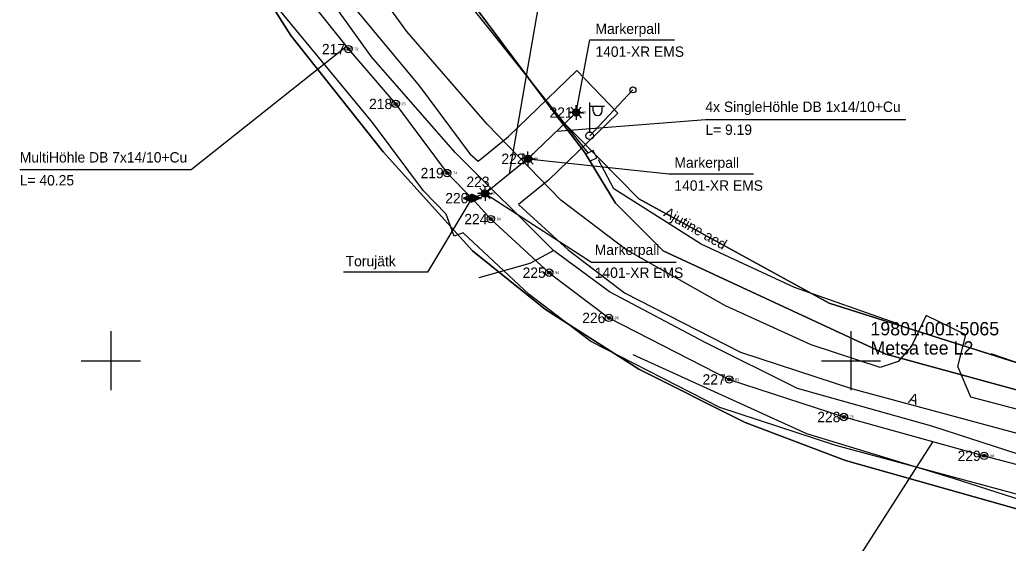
# Model space of a CAD drawing. Extents: x 532028 to 533559, y 6581810 to 6583914.
# Drawn here: x 532993.8 to 533060.6, y 6583237.7 to 6583273 of the extents above; entities that cross this region are included whole.
import ezdxf

# ---------------------------------------------------------------- set-up
doc = ezdxf.new("R2010")
doc.units = 0
for name, color, linetype in [('AED', 7, 'Continuous'), ('KOORDPUNKT', 7, 'Continuous'), ('MOOTKORG-EH2000', 7, 'Continuous'), ('MOOTMPUNKT', 7, 'Continuous'), ('MOOTNR', 7, 'Continuous'), ('MOOTPIIR', 7, 'Continuous'), ('PIIR', 7, 'Continuous'), ('POST', 7, 'Continuous'), ('SITRASS', 7, 'Continuous'), ('TEE', 7, 'Continuous'), ('VORK', 7, 'Continuous')]:
    doc.layers.add(name, color=color, linetype=linetype)

msp = doc.modelspace()

# ---------------------------------------------------------------- linework, layer by layer
at = {"layer": 'AED'}
for points in [[(533032.255, 6583264.042), (533022.965, 6583275.679), (533011.886, 6583293.017)], [(533032.099, 6583263.963), (533032.347, 6583263.472), (533032.822, 6583263.712), (533032.573, 6583264.203), (533032.099, 6583263.963)], [(533053.107, 6583252.522), (533046.187, 6583254.938), (533039.885, 6583257.875), (533033.97, 6583261.617), (533032.941, 6583263.577)], [(533035.268, 6583250.408), (533047.005, 6583245.074), (533056.916, 6583242.058), (533069.074, 6583238.168), (533081.283, 6583233.72), (533090.413, 6583229.175), (533102.397, 6583223.34), (533113.46, 6583218.118), (533124.709, 6583212.674), (533135.805, 6583207.392), (533135.46, 6583195.507)], [(533082.447, 6583241.278), (533072.815, 6583245.028), (533063.152, 6583249.211), (533059.478, 6583250.466)]]:
    msp.add_lwpolyline(points, dxfattribs=at)
at = {"layer": 'KOORDPUNKT'}
for centre, radius in [((533016.052, 6583271.054), 0.25), ((533016.052, 6583271.054), 0.025), ((533016.052, 6583271.054), 0.0221), ((533016.052, 6583271.054), 0.0191), ((533016.052, 6583271.054), 0.0161), ((533016.052, 6583271.054), 0.0132), ((533016.052, 6583271.054), 0.0102), ((533016.052, 6583271.054), 0.00726), ((533016.052, 6583271.054), 0.0043), ((533019.238, 6583267.352), 0.25), ((533019.238, 6583267.352), 0.025), ((533019.238, 6583267.352), 0.0221), ((533019.238, 6583267.352), 0.0191), ((533019.238, 6583267.352), 0.0161), ((533019.238, 6583267.352), 0.0132), ((533019.238, 6583267.352), 0.0102), ((533019.238, 6583267.352), 0.00726), ((533019.238, 6583267.352), 0.0043), ((533031.43, 6583266.767), 0.25), ((533031.43, 6583266.767), 0.025), ((533031.43, 6583266.767), 0.0221), ((533031.43, 6583266.767), 0.0191), ((533031.43, 6583266.767), 0.0161), ((533031.43, 6583266.767), 0.0132), ((533031.43, 6583266.767), 0.0102), ((533031.43, 6583266.767), 0.00726), ((533031.43, 6583266.767), 0.0043), ((533028.179, 6583263.641), 0.25), ((533028.179, 6583263.641), 0.025), ((533028.179, 6583263.641), 0.0221), ((533028.179, 6583263.641), 0.0191), ((533028.179, 6583263.641), 0.0161), ((533028.179, 6583263.641), 0.0132), ((533028.179, 6583263.641), 0.0102), ((533028.179, 6583263.641), 0.00726), ((533028.179, 6583263.641), 0.0043), ((533022.72, 6583262.678), 0.25), ((533022.72, 6583262.678), 0.025), ((533022.72, 6583262.678), 0.0221), ((533022.72, 6583262.678), 0.0191), ((533022.72, 6583262.678), 0.0161), ((533022.72, 6583262.678), 0.0132), ((533022.72, 6583262.678), 0.0102), ((533022.72, 6583262.678), 0.00726), ((533022.72, 6583262.678), 0.0043), ((533025.276, 6583261.296), 0.25), ((533024.386, 6583260.981), 0.25), ((533024.386, 6583260.981), 0.025), ((533024.386, 6583260.981), 0.0221), ((533024.386, 6583260.981), 0.0191), ((533024.386, 6583260.981), 0.0161), ((533024.386, 6583260.981), 0.0132), ((533024.386, 6583260.981), 0.0102), ((533024.386, 6583260.981), 0.00726), ((533024.386, 6583260.981), 0.0043), ((533025.276, 6583261.296), 0.025), ((533025.276, 6583261.296), 0.0221), ((533025.276, 6583261.296), 0.0191), ((533025.276, 6583261.296), 0.0161), ((533025.276, 6583261.296), 0.0132), ((533025.276, 6583261.296), 0.0102), ((533025.276, 6583261.296), 0.00726), ((533025.276, 6583261.296), 0.0043), ((533025.67, 6583259.567), 0.25), ((533025.67, 6583259.567), 0.025), ((533025.67, 6583259.567), 0.0221), ((533025.67, 6583259.567), 0.0191), ((533025.67, 6583259.567), 0.0161), ((533025.67, 6583259.567), 0.0132), ((533025.67, 6583259.567), 0.0102), ((533025.67, 6583259.567), 0.00726), ((533025.67, 6583259.567), 0.0043), ((533029.613, 6583255.946), 0.25), ((533029.613, 6583255.946), 0.025), ((533029.613, 6583255.946), 0.0221), ((533029.613, 6583255.946), 0.0191), ((533029.613, 6583255.946), 0.0161), ((533029.613, 6583255.946), 0.0132), ((533029.613, 6583255.946), 0.0102), ((533029.613, 6583255.946), 0.00726), ((533029.613, 6583255.946), 0.0043), ((533033.644, 6583252.89), 0.25), ((533033.644, 6583252.89), 0.025), ((533033.644, 6583252.89), 0.0221), ((533033.644, 6583252.89), 0.0191), ((533033.644, 6583252.89), 0.0161), ((533033.644, 6583252.89), 0.0132), ((533033.644, 6583252.89), 0.0102), ((533033.644, 6583252.89), 0.00726), ((533033.644, 6583252.89), 0.0043), ((533041.771, 6583248.733), 0.25), ((533041.771, 6583248.733), 0.025), ((533041.771, 6583248.733), 0.0221), ((533041.771, 6583248.733), 0.0191), ((533041.771, 6583248.733), 0.0161), ((533041.771, 6583248.733), 0.0132), ((533041.771, 6583248.733), 0.0102), ((533041.771, 6583248.733), 0.00726), ((533041.771, 6583248.733), 0.0043), ((533049.521, 6583246.194), 0.25), ((533049.521, 6583246.194), 0.025), ((533049.521, 6583246.194), 0.0221), ((533049.521, 6583246.194), 0.0191), ((533049.521, 6583246.194), 0.0161), ((533049.521, 6583246.194), 0.0132), ((533049.521, 6583246.194), 0.0102), ((533049.521, 6583246.194), 0.00726), ((533049.521, 6583246.194), 0.0043), ((533059.004, 6583243.571), 0.25), ((533059.004, 6583243.571), 0.025), ((533059.004, 6583243.571), 0.0221), ((533059.004, 6583243.571), 0.0191), ((533059.004, 6583243.571), 0.0161), ((533059.004, 6583243.571), 0.0132), ((533059.004, 6583243.571), 0.0102), ((533059.004, 6583243.571), 0.00726), ((533059.004, 6583243.571), 0.0043)]:
    msp.add_circle(centre, radius, dxfattribs=at)
at = {"layer": 'MOOTMPUNKT'}
for centre in [(533016.052, 6583271.054), (533019.238, 6583267.352), (533031.43, 6583266.767), (533028.179, 6583263.641), (533022.72, 6583262.678), (533024.386, 6583260.981), (533025.276, 6583261.296), (533025.67, 6583259.567), (533029.613, 6583255.946), (533033.644, 6583252.89), (533041.771, 6583248.733), (533049.521, 6583246.194), (533059.004, 6583243.571)]:
    msp.add_circle(centre, 0.1, dxfattribs=at)
at = {"layer": 'MOOTPIIR'}
for points in [[(533014.414, 6583276.316), (533020.844, 6583268.545), (533024.242, 6583263.984), (533024.811, 6583263.492), (533026.856, 6583265.141), (533031.483, 6583269.598), (533034.258, 6583266.717), (533029.567, 6583262.199), (533027.548, 6583260.56), (533030.894, 6583257.486), (533034.709, 6583254.59), (533042.542, 6583250.582), (533050.098, 6583248.105), (533072.987, 6583241.932)], [(533071.887, 6583238.086), (533048.987, 6583244.262), (533041.147, 6583246.829), (533032.431, 6583251.297), (533028.257, 6583254.477), (533023.808, 6583258.645), (533023.185, 6583258.421), (533022.656, 6583259.891), (533021.116, 6583261.485), (533017.679, 6583266.098), (533011.245, 6583273.874)]]:
    msp.add_lwpolyline(points, dxfattribs=at)
at = {"layer": 'PIIR'}
for points in [[(533137.03, 6583217), (533098.91, 6583236.06), (533098.36, 6583234.95), (533075.85, 6583244.02), (533052.36, 6583250.43), (533037.32, 6583257.43), (533034.1, 6583260.65), (533031.99, 6583264.08), (533030.01, 6583266.69), (533024.55, 6583273.99), (533011.25, 6583300.05), (533002.64, 6583345.57)], [(532995.74, 6583331.68), (532997.16, 6583324.81), (533000.12, 6583309.05), (533003.52, 6583292.44), (533005.36, 6583285.22), (533006.3, 6583282.6), (533007.04, 6583280.81), (533008.06, 6583278.46), (533012.16, 6583271.97), (533018.4, 6583264.12), (533024.42, 6583257.42), (533029.36, 6583253.46), (533035.68, 6583249.42), (533042.86, 6583245.83), (533049.64, 6583243.25), (533068.06, 6583238.06), (533079.72, 6583233.84), (533090.66, 6583228.87), (533132.24, 6583208.49)], [(533167.32, 6583162.96), (533129.96, 6583135.32), (533102.33, 6583169.32), (533068.53, 6583196.94), (533090.66, 6583228.87), (533079.72, 6583233.84), (533068.06, 6583238.06), (533049.64, 6583243.25), (533042.86, 6583245.83), (533035.68, 6583249.42), (533029.36, 6583253.46), (533024.42, 6583257.42), (533018.4, 6583264.12), (533012.16, 6583271.97), (533008.06, 6583278.46), (533007.04, 6583280.81), (533006.3, 6583282.6), (533005.36, 6583285.22), (533003.52, 6583292.44), (533000.12, 6583309.05), (532997.16, 6583324.81), (532995.74, 6583331.68)]]:
    msp.add_lwpolyline(points, dxfattribs=at)
for points in [[(533050.25, 6583314.54), (533024.55, 6583273.99), (533030.01, 6583266.69), (533035.67, 6583260.94), (533048.54, 6583253.89), (533094.95, 6583239.15), (533099.42, 6583236.96), (533113.31, 6583262.11), (533114.73, 6583261.34), (533121.32, 6583274.32), (533064.97, 6583306.2)], [(533031.99, 6583264.08), (533034.1, 6583260.65), (533037.32, 6583257.43), (533052.36, 6583250.43), (533075.85, 6583244.02), (533098.36, 6583234.95), (533098.91, 6583236.06), (533099.42, 6583236.96), (533094.95, 6583239.15), (533048.54, 6583253.89), (533035.67, 6583260.94), (533030.01, 6583266.69)]]:
    msp.add_lwpolyline(points, close=True, dxfattribs=at)
at = {"layer": 'POST'}
for p, q in [((533032.348, 6583265.451), (533032.348, 6583267.451)), ((533032.348, 6583267.201), (533033.348, 6583267.201)), ((533032.575, 6583266.88), (533032.575, 6583267.201)), ((533033.188, 6583266.88), (533033.188, 6583267.201)), ((533032.348, 6583265.201), (533032.348, 6583265.201))]:
    msp.add_line(p, q, dxfattribs=at)
msp.add_lwpolyline([(533035.272, 6583268.295), (533032.348, 6583265.201)], dxfattribs=at)
for centre, radius in [((533035.272, 6583268.295), 0.2), ((533032.348, 6583265.201), 0.25)]:
    msp.add_circle(centre, radius, dxfattribs=at)
msp.add_arc((533032.881, 6583266.88), 0.306, 180, 0, dxfattribs=at)
at = {"layer": 'SITRASS'}
for p, q in [((533031.253, 6583266.944), (533031.076, 6583267.12)), ((533031.43, 6583267.017), (533031.43, 6583267.267)), ((533031.606, 6583266.944), (533031.783, 6583267.12)), ((533031.18, 6583266.767), (533030.93, 6583266.767)), ((533031.253, 6583266.59), (533031.076, 6583266.413)), ((533031.43, 6583266.517), (533031.43, 6583266.267)), ((533031.606, 6583266.59), (533031.783, 6583266.413)), ((533031.68, 6583266.767), (533031.93, 6583266.767)), ((533028.179, 6583263.641), (533025.276, 6583261.296)), ((533027.929, 6583263.641), (533027.679, 6583263.641)), ((533028.003, 6583263.818), (533027.826, 6583263.995)), ((533028.179, 6583263.891), (533028.179, 6583264.141)), ((533028.356, 6583263.818), (533028.533, 6583263.995)), ((533028.429, 6583263.641), (533028.679, 6583263.641)), ((533028.003, 6583263.465), (533027.826, 6583263.288)), ((533028.179, 6583263.391), (533028.179, 6583263.141)), ((533028.356, 6583263.465), (533028.533, 6583263.288)), ((533025.1, 6583261.473), (533024.923, 6583261.649)), ((533025.276, 6583261.546), (533025.276, 6583261.796)), ((533025.453, 6583261.473), (533025.63, 6583261.649)), ((533023.792, 6583260.979), (533024.386, 6583261.25)), ((533023.792, 6583260.979), (533024.386, 6583260.707)), ((533023.818, 6583260.991), (533023.834, 6583260.959)), ((533023.841, 6583261.001), (533023.871, 6583260.942)), ((533023.864, 6583261.012), (533023.908, 6583260.925)), ((533023.886, 6583261.022), (533023.945, 6583260.909)), ((533023.909, 6583261.032), (533023.982, 6583260.892)), ((533023.932, 6583261.043), (533024.019, 6583260.875)), ((533023.955, 6583261.053), (533024.056, 6583260.858)), ((533023.977, 6583261.063), (533024.092, 6583260.841)), ((533024, 6583261.074), (533024.129, 6583260.825)), ((533024.023, 6583261.084), (533024.166, 6583260.808)), ((533024.046, 6583261.095), (533024.203, 6583260.791)), ((533024.069, 6583261.105), (533024.24, 6583260.774)), ((533024.091, 6583261.115), (533024.277, 6583260.757)), ((533024.114, 6583261.126), (533024.314, 6583260.74)), ((533024.137, 6583261.136), (533024.351, 6583260.724)), ((533024.16, 6583261.147), (533024.387, 6583260.708)), ((533024.182, 6583261.157), (533024.41, 6583260.718)), ((533024.205, 6583261.167), (533024.432, 6583260.729)), ((533024.228, 6583261.178), (533024.455, 6583260.739)), ((533024.251, 6583261.188), (533024.478, 6583260.749)), ((533024.273, 6583261.199), (533024.501, 6583260.76)), ((533024.296, 6583261.209), (533024.523, 6583260.77)), ((533024.319, 6583261.219), (533024.546, 6583260.781)), ((533024.342, 6583261.23), (533024.569, 6583260.791)), ((533024.365, 6583261.24), (533024.592, 6583260.801)), ((533024.98, 6583260.979), (533024.386, 6583261.25)), ((533024.98, 6583260.979), (533024.386, 6583260.707)), ((533024.388, 6583261.249), (533024.615, 6583260.812)), ((533024.425, 6583261.232), (533024.637, 6583260.822)), ((533024.462, 6583261.215), (533024.66, 6583260.833)), ((533024.499, 6583261.198), (533024.683, 6583260.843)), ((533024.536, 6583261.181), (533024.706, 6583260.853)), ((533024.573, 6583261.165), (533024.728, 6583260.864)), ((533024.609, 6583261.148), (533024.751, 6583260.874)), ((533024.646, 6583261.131), (533024.774, 6583260.885)), ((533024.683, 6583261.114), (533024.797, 6583260.895)), ((533024.72, 6583261.097), (533024.819, 6583260.905)), ((533024.757, 6583261.08), (533024.842, 6583260.916)), ((533025.026, 6583261.296), (533024.776, 6583261.296)), ((533024.794, 6583261.064), (533024.865, 6583260.926)), ((533024.831, 6583261.047), (533024.888, 6583260.937)), ((533024.868, 6583261.03), (533024.911, 6583260.947)), ((533024.904, 6583261.013), (533024.933, 6583260.957)), ((533025.1, 6583261.119), (533024.923, 6583260.942)), ((533024.941, 6583260.996), (533024.956, 6583260.968)), ((533024.978, 6583260.98), (533024.979, 6583260.978)), ((533025.276, 6583261.046), (533025.276, 6583260.796)), ((533025.453, 6583261.119), (533025.63, 6583260.942)), ((533025.526, 6583261.296), (533025.776, 6583261.296))]:
    msp.add_line(p, q, dxfattribs=at)
for points in [[(533003.74, 6583295.684), (533003.957, 6583295.063), (533004.173, 6583294.541), (533005.402, 6583290.331), (533007.048, 6583285.757), (533008.917, 6583281.525), (533010.286, 6583278.735), (533012.81, 6583275.117), (533016.052, 6583271.054), (533019.238, 6583267.352), (533022.72, 6583262.678), (533024.386, 6583260.981)], [(533026.934, 6583262.635), (533029.553, 6583277.708), (533041.703, 6583277.708)], [(533031.43, 6583266.767), (533032.36, 6583271.679), (533038.08, 6583271.679)], [(533015.919, 6583271.221), (533005.431, 6583262.891), (532993.841, 6583262.891)], [(533031.43, 6583266.767), (533028.179, 6583263.641), (533025.276, 6583261.296), (533024.386, 6583260.981)], [(533030.125, 6583265.512), (533040.167, 6583266.308), (533053.717, 6583266.308)], [(533028.179, 6583263.641), (533037.705, 6583262.63), (533043.425, 6583262.63)], [(533024.386, 6583260.981), (533021.392, 6583255.984), (533015.713, 6583255.984)], [(533024.386, 6583260.981), (533025.67, 6583259.567), (533029.613, 6583255.946), (533033.644, 6583252.89), (533041.771, 6583248.733), (533049.521, 6583246.194), (533059.004, 6583243.571), (533067.991, 6583241.196), (533072.47, 6583240.003), (533077.322, 6583238.339), (533082.242, 6583235.967), (533089.463, 6583232.201), (533095.506, 6583229.598), (533102.825, 6583225.88), (533107.774, 6583223.473)], [(533025.276, 6583261.296), (533032.474, 6583256.652), (533038.194, 6583256.652)], [(533055.527, 6583244.533), (533049.208, 6583234.653), (533037.618, 6583234.653)]]:
    msp.add_lwpolyline(points, dxfattribs=at)
for centre, radius in [((533031.43, 6583266.767), 0.25), ((533031.43, 6583266.767), 0.225), ((533031.43, 6583266.767), 0.2), ((533031.43, 6583266.767), 0.175), ((533031.43, 6583266.767), 0.15), ((533031.43, 6583266.767), 0.125), ((533031.43, 6583266.767), 0.1), ((533031.43, 6583266.767), 0.075), ((533031.43, 6583266.767), 0.05), ((533031.43, 6583266.767), 0.025), ((533028.179, 6583263.641), 0.25), ((533028.179, 6583263.641), 0.225), ((533028.179, 6583263.641), 0.2), ((533028.179, 6583263.641), 0.175), ((533028.179, 6583263.641), 0.15), ((533028.179, 6583263.641), 0.125), ((533028.179, 6583263.641), 0.1), ((533028.179, 6583263.641), 0.075), ((533028.179, 6583263.641), 0.05), ((533028.179, 6583263.641), 0.025), ((533025.276, 6583261.296), 0.25), ((533025.276, 6583261.296), 0.225), ((533025.276, 6583261.296), 0.2), ((533025.276, 6583261.296), 0.175), ((533025.276, 6583261.296), 0.15), ((533025.276, 6583261.296), 0.125), ((533025.276, 6583261.296), 0.1), ((533025.276, 6583261.296), 0.075), ((533025.276, 6583261.296), 0.05), ((533025.276, 6583261.296), 0.025)]:
    msp.add_circle(centre, radius, dxfattribs=at)
at = {"layer": 'TEE'}
for points in [[(533063.876, 6583242.845), (533055.455, 6583245.572), (533046.388, 6583248.126), (533040.152, 6583251.218), (533033.68, 6583254.653), (533029.912, 6583257.447), (533023.255, 6583264.073), (533017.597, 6583270.528), (533013.155, 6583276.778), (533010.536, 6583281.347), (533009.731, 6583283.292), (533006.865, 6583282.354), (533005.98, 6583283.994), (533008.838, 6583285.787), (533007.233, 6583292.064), (533005.333, 6583300.673), (533003.125, 6583311.459), (533001.035, 6583323.186), (532999.169, 6583332.026)], [(533064.784, 6583245.767), (533059.557, 6583247.152), (533058.1, 6583247.528), (533057.214, 6583249.608), (533057.773, 6583251.737), (533055.091, 6583253.053), (533054.101, 6583250.976), (533053.183, 6583249.954), (533051.973, 6583249.532), (533047.306, 6583251.074), (533041.528, 6583253.697), (533034.784, 6583257.518), (533030.402, 6583260.85), (533025.416, 6583265.99), (533020, 6583272.251), (533015.958, 6583277.802), (533013.225, 6583282.764), (533011.445, 6583287.656), (533010.074, 6583292.661), (533008.183, 6583301.3), (533006.26, 6583311.857), (533004.073, 6583324.133), (533003.666, 6583325.772)], [(533024.876, 6583255.626), (533028.336, 6583256.587), (533029.912, 6583257.447)]]:
    msp.add_lwpolyline(points, dxfattribs=at)
at = {"layer": 'VORK'}
for p, q in [((533000, 6583252), (533000, 6583248)), ((533050, 6583252), (533050, 6583248)), ((532998, 6583250), (533002, 6583250)), ((533048, 6583250), (533052, 6583250))]:
    msp.add_line(p, q, dxfattribs=at)

# ---------------------------------------------------------------- texts
at = {"layer": 'AED'}
msp.add_text('Ajutine aed', height=0.7, rotation=330.10788, dxfattribs=at).set_placement((533037.292, 6583259.807))
at = {"layer": 'KOORDPUNKT'}
for s, p in [('217 ', (533014.255, 6583270.704)), ('218 ', (533017.442, 6583267.002)), ('221 ', (533029.633, 6583266.417)), ('222 ', (533026.383, 6583263.292)), ('219 ', (533020.923, 6583262.328)), ('223 ', (533024.019, 6583261.737)), ('220 ', (533022.59, 6583260.631)), ('224 ', (533023.874, 6583259.217)), ('225 ', (533027.817, 6583255.596)), ('226 ', (533031.847, 6583252.54)), ('227 ', (533039.975, 6583248.383)), ('228 ', (533047.724, 6583245.844)), ('229 ', (533057.207, 6583243.221))]:
    msp.add_text(s, height=0.7, dxfattribs=at).set_placement(p)
at = {"layer": 'MOOTKORG-EH2000'}
for s, p in [(' 37.72', (533016.052, 6583270.967)), (' 37.76', (533019.238, 6583267.265)), (' 37.50', (533031.43, 6583266.679)), (' 37.88', (533028.179, 6583263.554)), (' 37.74', (533022.72, 6583262.59)), (' 37.75', (533024.386, 6583260.894)), (' 37.75', (533025.276, 6583261.208)), (' 37.80', (533025.67, 6583259.479)), (' 37.94', (533029.613, 6583255.859)), (' 37.95', (533033.644, 6583252.802)), (' 37.81', (533041.771, 6583248.646)), (' 37.75', (533049.521, 6583246.106)), (' 37.68', (533059.004, 6583243.484))]:
    msp.add_text(s, height=0.175, dxfattribs=at).set_placement(p)
at = {"layer": 'MOOTNR'}
for s, p in [('167 ', (533015.603, 6583270.967)), ('168 ', (533018.789, 6583267.265)), ('174 ', (533030.98, 6583266.679)), ('172 ', (533027.73, 6583263.554)), ('169 ', (533022.27, 6583262.59)), ('170 ', (533023.937, 6583260.894)), ('171 ', (533024.827, 6583261.208)), ('175 ', (533025.221, 6583259.479)), ('176 ', (533029.164, 6583255.859)), ('177 ', (533033.195, 6583252.802)), ('178 ', (533041.322, 6583248.646)), ('179 ', (533049.072, 6583246.106)), ('180 ', (533058.555, 6583243.484))]:
    msp.add_text(s, height=0.175, dxfattribs=at).set_placement(p)
at = {"layer": 'PIIR'}
for s, p in [('19801:001:5065', (533051.315, 6583251.71)), ('Metsa tee L2', (533051.315, 6583250.41))]:
    msp.add_text(s, height=0.9, dxfattribs=at).set_placement(p)
at = {"layer": 'SITRASS'}
for s, p in [('Markerpall ', (533032.74, 6583272.082)), ('1401-XR EMS ', (533032.74, 6583270.532)), ('4x SingleHöhle DB 1x14/10+Cu', (533040.167, 6583266.808)), ('L= 9.19', (533040.167, 6583265.258)), ('MultiHöhle DB 7x14/10+Cu', (532993.841, 6583263.391)), ('Markerpall ', (533038.073, 6583263.035)), ('L= 40.25', (532993.841, 6583261.841)), ('1401-XR EMS ', (533038.073, 6583261.485)), ('Markerpall ', (533032.689, 6583257.145)), ('Torujätk', (533015.859, 6583256.379)), ('1401-XR EMS ', (533032.689, 6583255.595))]:
    msp.add_text(s, height=0.7, dxfattribs=at).set_placement(p)
at = {"layer": 'TEE'}
msp.add_text('A', height=0.7, rotation=342.14196, dxfattribs=at).set_placement((533053.833, 6583247.174))

doc.saveas('drawing.dxf')
